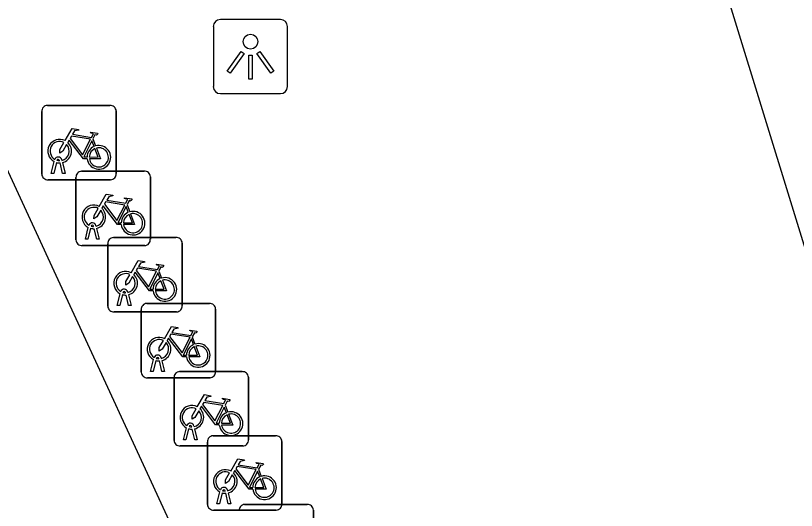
# Model space of a CAD drawing. Extents: x 162172 to 163187, y 382874 to 383684.
# Drawn here: x 162974.75 to 162985.24, y 383538.34 to 383545 of the extents above; entities that cross this region are included whole.
import ezdxf

# ---------------------------------------------------------------- set-up
doc = ezdxf.new("R2010")
doc.units = 0
for name, color, linetype in [('IMGEO_Fietsenrek', 7, 'Continuous'), ('IMGEO_Lichtpunt', 7, 'Continuous'), ('IMGEO_Pand', 7, 'Continuous'), ('IMGEO_Voetgangersgebied_open', 7, 'Continuous')]:
    doc.layers.add(name, color=color, linetype=linetype)

msp = doc.modelspace()

# ---------------------------------------------------------------- linework, layer by layer
at = {"layer": 'IMGEO_Fietsenrek'}
for p, q in [((162975.177, 383543.789), (162976.018, 383543.789)), ((162976.018, 383543.789), (162975.177, 383543.789)), ((162975.102, 383542.864), (162975.102, 383543.705)), ((162975.102, 383543.705), (162975.102, 383542.864)), ((162976.102, 383543.714), (162976.102, 383542.873)), ((162976.102, 383542.873), (162976.102, 383543.714)), ((162975.789, 383543.338), (162975.825, 383543.243)), ((162975.229, 383542.873), (162975.268, 383543.033)), ((162975.34, 383543.045), (162975.339, 383543.049)), ((162975.371, 383543.056), (162975.372, 383543.049)), ((162975.298, 383543.021), (162975.263, 383542.873)), ((162975.381, 383542.873), (162975.347, 383543.015)), ((162975.379, 383543.019), (162975.414, 383542.873)), ((162975.263, 383542.873), (162975.229, 383542.873)), ((162975.414, 383542.873), (162975.381, 383542.873)), ((162975.561, 383541.979), (162975.561, 383542.82)), ((162975.561, 383542.82), (162975.561, 383541.979)), ((162975.636, 383542.904), (162976.477, 383542.904)), ((162976.477, 383542.904), (162975.636, 383542.904)), ((162976.561, 383542.829), (162976.561, 383541.988)), ((162976.561, 383541.988), (162976.561, 383542.829)), ((162976.027, 383542.789), (162975.186, 383542.789)), ((162975.186, 383542.789), (162976.027, 383542.789)), ((162976.248, 383542.453), (162976.284, 383542.358)), ((162975.688, 383541.988), (162975.727, 383542.148)), ((162975.757, 383542.136), (162975.722, 383541.988)), ((162975.799, 383542.16), (162975.798, 383542.164)), ((162975.84, 383541.988), (162975.806, 383542.13)), ((162975.83, 383542.171), (162975.831, 383542.164)), ((162975.838, 383542.134), (162975.873, 383541.988)), ((162975.722, 383541.988), (162975.688, 383541.988)), ((162975.873, 383541.988), (162975.84, 383541.988)), ((162976.064, 383542.012), (162976.905, 383542.012)), ((162976.905, 383542.012), (162976.064, 383542.012)), ((162976.486, 383541.904), (162975.645, 383541.904)), ((162975.645, 383541.904), (162976.486, 383541.904)), ((162975.989, 383541.087), (162975.989, 383541.928)), ((162975.989, 383541.928), (162975.989, 383541.087)), ((162976.989, 383541.937), (162976.989, 383541.096)), ((162976.989, 383541.096), (162976.989, 383541.937)), ((162976.676, 383541.561), (162976.712, 383541.466)), ((162976.116, 383541.096), (162976.155, 383541.256)), ((162976.185, 383541.244), (162976.15, 383541.096)), ((162976.227, 383541.268), (162976.226, 383541.272)), ((162976.268, 383541.096), (162976.234, 383541.238)), ((162976.258, 383541.279), (162976.259, 383541.272)), ((162976.266, 383541.242), (162976.301, 383541.096)), ((162976.15, 383541.096), (162976.116, 383541.096)), ((162976.301, 383541.096), (162976.268, 383541.096)), ((162976.438, 383540.2), (162976.438, 383541.041)), ((162976.438, 383541.041), (162976.438, 383540.2)), ((162976.513, 383541.125), (162977.354, 383541.125)), ((162977.354, 383541.125), (162976.513, 383541.125)), ((162977.438, 383541.05), (162977.438, 383540.209)), ((162977.438, 383540.209), (162977.438, 383541.05)), ((162976.914, 383541.012), (162976.073, 383541.012)), ((162976.073, 383541.012), (162976.914, 383541.012)), ((162977.125, 383540.674), (162977.161, 383540.579)), ((162976.565, 383540.209), (162976.604, 383540.369)), ((162976.634, 383540.357), (162976.599, 383540.209)), ((162976.676, 383540.381), (162976.675, 383540.385)), ((162976.717, 383540.209), (162976.683, 383540.351)), ((162976.707, 383540.392), (162976.708, 383540.385)), ((162976.715, 383540.355), (162976.75, 383540.209)), ((162976.599, 383540.209), (162976.565, 383540.209)), ((162976.75, 383540.209), (162976.717, 383540.209)), ((162976.954, 383540.208), (162977.795, 383540.208)), ((162977.795, 383540.208), (162976.954, 383540.208)), ((162977.363, 383540.125), (162976.522, 383540.125)), ((162976.522, 383540.125), (162977.363, 383540.125)), ((162976.879, 383539.283), (162976.879, 383540.124)), ((162976.879, 383540.124), (162976.879, 383539.283)), ((162977.879, 383540.133), (162977.879, 383539.292)), ((162977.879, 383539.292), (162977.879, 383540.133)), ((162977.566, 383539.757), (162977.602, 383539.662)), ((162977.117, 383539.464), (162977.116, 383539.468)), ((162977.148, 383539.475), (162977.149, 383539.468)), ((162977.006, 383539.292), (162977.045, 383539.452)), ((162977.075, 383539.44), (162977.04, 383539.292)), ((162977.158, 383539.292), (162977.124, 383539.434)), ((162977.156, 383539.438), (162977.191, 383539.292)), ((162977.04, 383539.292), (162977.006, 383539.292)), ((162977.191, 383539.292), (162977.158, 383539.292)), ((162977.329, 383538.42), (162977.329, 383539.261)), ((162977.329, 383539.261), (162977.329, 383538.42)), ((162977.404, 383539.345), (162978.245, 383539.345)), ((162978.245, 383539.345), (162977.404, 383539.345)), ((162978.329, 383539.27), (162978.329, 383538.429)), ((162978.329, 383538.429), (162978.329, 383539.27)), ((162977.804, 383539.208), (162976.963, 383539.208)), ((162976.963, 383539.208), (162977.804, 383539.208)), ((162978.016, 383538.894), (162978.052, 383538.799)), ((162977.456, 383538.429), (162977.495, 383538.589)), ((162977.525, 383538.577), (162977.49, 383538.429)), ((162977.567, 383538.601), (162977.566, 383538.605)), ((162977.608, 383538.429), (162977.574, 383538.571)), ((162977.598, 383538.612), (162977.599, 383538.605)), ((162977.606, 383538.575), (162977.641, 383538.429)), ((162977.49, 383538.429), (162977.456, 383538.429)), ((162977.641, 383538.429), (162977.608, 383538.429)), ((162977.828, 383538.421), (162978.669, 383538.421)), ((162978.669, 383538.421), (162977.828, 383538.421)), ((162978.254, 383538.345), (162977.413, 383538.345)), ((162977.413, 383538.345), (162978.254, 383538.345)), ((162978.753, 383538.346), (162978.753, 383537.505)), ((162978.753, 383537.505), (162978.753, 383538.346))]:
    msp.add_line(p, q, dxfattribs=at)
for points in [[(162975.415, 383543.315), (162975.51, 383543.479), (162975.596, 383543.465), (162975.598, 383543.456), (162975.542, 383543.445), (162975.515, 383543.4), (162975.771, 383543.359)], [(162975.758, 383543.334), (162975.501, 383543.375), (162975.484, 383543.346), (162975.651, 383543.126), (162975.758, 383543.334)], [(162975.771, 383543.359), (162975.796, 383543.408), (162975.79, 383543.412), (162975.767, 383543.416), (162975.755, 383543.423), (162975.754, 383543.426), (162975.756, 383543.431), (162975.851, 383543.416), (162975.853, 383543.406), (162975.843, 383543.393), (162975.831, 383543.387), (162975.817, 383543.393), (162975.789, 383543.338)], [(162975.436, 383543.263), (162975.384, 383543.173), (162975.344, 383543.148), (162975.345, 383543.195), (162975.4, 383543.289)], [(162975.711, 383543.071), (162975.661, 383543.071), (162975.47, 383543.322), (162975.451, 383543.29)], [(162975.806, 383543.236), (162975.776, 383543.313), (162975.667, 383543.095), (162975.71, 383543.095)], [(162975.74, 383543.095), (162975.86, 383543.094), (162975.816, 383543.208)], [(162975.836, 383543.215), (162975.891, 383543.07), (162975.741, 383543.07)], [(162975.874, 383542.43), (162975.969, 383542.594), (162976.055, 383542.58), (162976.057, 383542.571), (162976.001, 383542.56), (162975.974, 383542.515), (162976.23, 383542.474)], [(162976.23, 383542.474), (162976.255, 383542.523), (162976.249, 383542.527), (162976.226, 383542.531), (162976.214, 383542.538), (162976.213, 383542.541), (162976.215, 383542.546), (162976.31, 383542.531), (162976.312, 383542.521), (162976.302, 383542.508), (162976.29, 383542.502), (162976.276, 383542.508), (162976.248, 383542.453)], [(162975.895, 383542.378), (162975.843, 383542.288), (162975.803, 383542.263), (162975.804, 383542.31), (162975.859, 383542.404)], [(162976.17, 383542.186), (162976.12, 383542.186), (162975.929, 383542.437), (162975.91, 383542.405)], [(162976.217, 383542.449), (162975.96, 383542.49), (162975.943, 383542.461), (162976.11, 383542.241), (162976.217, 383542.449)], [(162976.265, 383542.351), (162976.235, 383542.428), (162976.126, 383542.21), (162976.169, 383542.21)], [(162976.199, 383542.21), (162976.319, 383542.209), (162976.275, 383542.323)], [(162976.295, 383542.33), (162976.35, 383542.185), (162976.2, 383542.185)], [(162976.302, 383541.538), (162976.397, 383541.702), (162976.483, 383541.688), (162976.485, 383541.679), (162976.429, 383541.668), (162976.402, 383541.623), (162976.658, 383541.582)], [(162976.645, 383541.557), (162976.388, 383541.598), (162976.371, 383541.569), (162976.538, 383541.349), (162976.645, 383541.557)], [(162976.658, 383541.582), (162976.683, 383541.631), (162976.677, 383541.635), (162976.654, 383541.639), (162976.642, 383541.646), (162976.641, 383541.649), (162976.643, 383541.654), (162976.738, 383541.639), (162976.74, 383541.629), (162976.73, 383541.616), (162976.718, 383541.61), (162976.704, 383541.616), (162976.676, 383541.561)], [(162976.323, 383541.486), (162976.271, 383541.396), (162976.231, 383541.371), (162976.232, 383541.418), (162976.287, 383541.512)], [(162976.598, 383541.294), (162976.548, 383541.294), (162976.357, 383541.545), (162976.338, 383541.513)], [(162976.693, 383541.459), (162976.663, 383541.536), (162976.554, 383541.318), (162976.597, 383541.318)], [(162976.627, 383541.318), (162976.747, 383541.317), (162976.703, 383541.431)], [(162976.723, 383541.438), (162976.778, 383541.293), (162976.628, 383541.293)], [(162976.751, 383540.651), (162976.846, 383540.815), (162976.932, 383540.801), (162976.934, 383540.792), (162976.878, 383540.781), (162976.851, 383540.736), (162977.107, 383540.695)], [(162977.107, 383540.695), (162977.132, 383540.744), (162977.126, 383540.748), (162977.103, 383540.752), (162977.091, 383540.759), (162977.09, 383540.762), (162977.092, 383540.767), (162977.187, 383540.752), (162977.189, 383540.742), (162977.179, 383540.729), (162977.167, 383540.723), (162977.153, 383540.729), (162977.125, 383540.674)], [(162976.772, 383540.599), (162976.72, 383540.509), (162976.68, 383540.484), (162976.681, 383540.531), (162976.736, 383540.625)], [(162977.047, 383540.407), (162976.997, 383540.407), (162976.806, 383540.658), (162976.787, 383540.626)], [(162977.094, 383540.67), (162976.837, 383540.711), (162976.82, 383540.682), (162976.987, 383540.462), (162977.094, 383540.67)], [(162977.142, 383540.572), (162977.112, 383540.649), (162977.003, 383540.431), (162977.046, 383540.431)], [(162977.076, 383540.431), (162977.196, 383540.43), (162977.152, 383540.544)], [(162977.172, 383540.551), (162977.227, 383540.406), (162977.077, 383540.406)], [(162977.192, 383539.734), (162977.287, 383539.898), (162977.373, 383539.884), (162977.375, 383539.875), (162977.319, 383539.864), (162977.292, 383539.819), (162977.548, 383539.778)], [(162977.535, 383539.753), (162977.278, 383539.794), (162977.261, 383539.765), (162977.428, 383539.545), (162977.535, 383539.753)], [(162977.548, 383539.778), (162977.573, 383539.827), (162977.567, 383539.831), (162977.544, 383539.835), (162977.532, 383539.842), (162977.531, 383539.845), (162977.533, 383539.85), (162977.628, 383539.835), (162977.63, 383539.825), (162977.62, 383539.812), (162977.608, 383539.806), (162977.594, 383539.812), (162977.566, 383539.757)], [(162977.213, 383539.682), (162977.161, 383539.592), (162977.121, 383539.567), (162977.122, 383539.614), (162977.177, 383539.708)], [(162977.488, 383539.49), (162977.438, 383539.49), (162977.247, 383539.741), (162977.228, 383539.709)], [(162977.583, 383539.655), (162977.553, 383539.732), (162977.444, 383539.514), (162977.487, 383539.514)], [(162977.517, 383539.514), (162977.637, 383539.513), (162977.593, 383539.627)], [(162977.613, 383539.634), (162977.668, 383539.489), (162977.518, 383539.489)], [(162977.642, 383538.871), (162977.737, 383539.035), (162977.823, 383539.021), (162977.825, 383539.012), (162977.769, 383539.001), (162977.742, 383538.956), (162977.998, 383538.915)], [(162977.985, 383538.89), (162977.728, 383538.931), (162977.711, 383538.902), (162977.878, 383538.682), (162977.985, 383538.89)], [(162977.998, 383538.915), (162978.023, 383538.964), (162978.017, 383538.968), (162977.994, 383538.972), (162977.982, 383538.979), (162977.981, 383538.982), (162977.983, 383538.987), (162978.078, 383538.972), (162978.08, 383538.962), (162978.07, 383538.949), (162978.058, 383538.943), (162978.044, 383538.949), (162978.016, 383538.894)], [(162977.663, 383538.819), (162977.611, 383538.729), (162977.571, 383538.704), (162977.572, 383538.751), (162977.627, 383538.845)], [(162977.938, 383538.627), (162977.888, 383538.627), (162977.697, 383538.878), (162977.678, 383538.846)], [(162978.033, 383538.792), (162978.003, 383538.869), (162977.894, 383538.651), (162977.937, 383538.651)], [(162977.967, 383538.651), (162978.087, 383538.65), (162978.043, 383538.764)], [(162978.063, 383538.771), (162978.118, 383538.626), (162977.968, 383538.626)]]:
    msp.add_lwpolyline(points, dxfattribs=at)
for centre, radius, start, end in [((162975.18, 383543.711), 0.0779, 92.4484, 184.2845), ((162975.18, 383543.711), 0.0779, 92.4484, 184.2845), ((162976.024, 383543.711), 0.0779, 2.4484, 94.2845), ((162976.024, 383543.711), 0.0779, 2.4484, 94.2845), ((162975.342, 383543.174), 0.159, 62.6766, 242.1369), ((162975.342, 383543.174), 0.129, 63.3192, 238.903), ((162975.342, 383543.174), 0.129, 283.6043, 43.4302), ((162975.342, 383543.174), 0.159, 283.5766, 46.6042), ((162975.869, 383543.09), 0.159, 113.3408, 178.3217), ((162975.869, 383543.09), 0.159, 187.0065, 105.7708), ((162975.869, 383543.09), 0.129, 113.923, 177.9556), ((162975.869, 383543.09), 0.129, 188.6715, 104.5883), ((162975.322, 383543.045), 0.0499, 12.8025, 158.6934), ((162975.322, 383543.045), 0.0174, 12.8025, 163.4502), ((162975.342, 383543.174), 0.129, 253.415, 269.0204), ((162975.342, 383543.174), 0.159, 253.9967, 271.7867), ((162975.18, 383542.867), 0.0779, 182.4484, 274.2845), ((162975.18, 383542.867), 0.0779, 182.4484, 274.2845), ((162975.639, 383542.826), 0.0779, 92.4484, 184.2845), ((162975.639, 383542.826), 0.0779, 92.4484, 184.2845), ((162976.024, 383542.867), 0.0779, 272.4484, 4.2845), ((162976.024, 383542.867), 0.0779, 272.4484, 4.2845), ((162976.483, 383542.826), 0.0779, 2.4484, 94.2845), ((162976.483, 383542.826), 0.0779, 2.4484, 94.2845), ((162975.801, 383542.289), 0.159, 62.6766, 242.1369), ((162975.801, 383542.289), 0.129, 63.3192, 238.903), ((162975.801, 383542.289), 0.159, 283.5766, 46.6042), ((162975.801, 383542.289), 0.129, 283.6043, 43.4302), ((162976.328, 383542.205), 0.159, 113.3408, 178.3217), ((162976.328, 383542.205), 0.159, 187.0065, 105.7708), ((162976.328, 383542.205), 0.129, 113.923, 177.9556), ((162976.328, 383542.205), 0.129, 188.6715, 104.5883), ((162975.781, 383542.16), 0.0499, 12.8025, 158.6934), ((162975.801, 383542.289), 0.159, 253.9967, 271.7867), ((162975.781, 383542.16), 0.0174, 12.8025, 163.4502), ((162975.801, 383542.289), 0.129, 253.415, 269.0204), ((162975.639, 383541.982), 0.0779, 182.4484, 274.2845), ((162975.639, 383541.982), 0.0779, 182.4484, 274.2845), ((162976.067, 383541.934), 0.0779, 92.4484, 184.2845), ((162976.067, 383541.934), 0.0779, 92.4484, 184.2845), ((162976.483, 383541.982), 0.0779, 272.4484, 4.2845), ((162976.483, 383541.982), 0.0779, 272.4484, 4.2845), ((162976.911, 383541.934), 0.0779, 2.4484, 94.2845), ((162976.911, 383541.934), 0.0779, 2.4484, 94.2845), ((162976.229, 383541.397), 0.159, 62.6766, 242.1369), ((162976.229, 383541.397), 0.129, 63.3192, 238.903), ((162976.229, 383541.397), 0.129, 283.6043, 43.4302), ((162976.229, 383541.397), 0.159, 283.5766, 46.6042), ((162976.756, 383541.313), 0.159, 113.3408, 178.3217), ((162976.756, 383541.313), 0.159, 187.0065, 105.7708), ((162976.756, 383541.313), 0.129, 113.923, 177.9556), ((162976.756, 383541.313), 0.129, 188.6715, 104.5883), ((162976.209, 383541.268), 0.0499, 12.8025, 158.6934), ((162976.229, 383541.397), 0.159, 253.9967, 271.7867), ((162976.209, 383541.268), 0.0174, 12.8025, 163.4502), ((162976.229, 383541.397), 0.129, 253.415, 269.0204), ((162976.067, 383541.09), 0.0779, 182.4484, 274.2845), ((162976.067, 383541.09), 0.0779, 182.4484, 274.2845), ((162976.516, 383541.047), 0.0779, 92.4484, 184.2845), ((162976.516, 383541.047), 0.0779, 92.4484, 184.2845), ((162976.911, 383541.09), 0.0779, 272.4484, 4.2845), ((162976.911, 383541.09), 0.0779, 272.4484, 4.2845), ((162977.36, 383541.047), 0.0779, 2.4484, 94.2845), ((162977.36, 383541.047), 0.0779, 2.4484, 94.2845), ((162976.678, 383540.51), 0.159, 62.6766, 242.1369), ((162976.678, 383540.51), 0.129, 63.3192, 238.903), ((162976.678, 383540.51), 0.159, 283.5766, 46.6042), ((162976.678, 383540.51), 0.129, 283.6043, 43.4302), ((162977.205, 383540.426), 0.159, 113.3408, 178.3217), ((162977.205, 383540.426), 0.159, 187.0065, 105.7708), ((162977.205, 383540.426), 0.129, 113.923, 177.9556), ((162977.205, 383540.426), 0.129, 188.6715, 104.5883), ((162976.658, 383540.381), 0.0499, 12.8025, 158.6934), ((162976.658, 383540.381), 0.0174, 12.8025, 163.4502), ((162976.678, 383540.51), 0.159, 253.9967, 271.7867), ((162976.678, 383540.51), 0.129, 253.415, 269.0204), ((162976.516, 383540.203), 0.0779, 182.4484, 274.2845), ((162976.516, 383540.203), 0.0779, 182.4484, 274.2845), ((162976.957, 383540.13), 0.0779, 92.4484, 184.2845), ((162976.957, 383540.13), 0.0779, 92.4484, 184.2845), ((162977.36, 383540.203), 0.0779, 272.4484, 4.2845), ((162977.36, 383540.203), 0.0779, 272.4484, 4.2845), ((162977.801, 383540.13), 0.0779, 2.4484, 94.2845), ((162977.801, 383540.13), 0.0779, 2.4484, 94.2845), ((162977.119, 383539.593), 0.159, 62.6766, 242.1369), ((162977.119, 383539.593), 0.129, 63.3192, 238.903), ((162977.119, 383539.593), 0.129, 283.6043, 43.4302), ((162977.119, 383539.593), 0.159, 283.5766, 46.6042), ((162977.646, 383539.509), 0.159, 187.0065, 105.7708), ((162977.646, 383539.509), 0.159, 113.3408, 178.3217), ((162977.646, 383539.509), 0.129, 113.923, 177.9556), ((162977.646, 383539.509), 0.129, 188.6715, 104.5883), ((162977.099, 383539.464), 0.0499, 12.8025, 158.6934), ((162977.099, 383539.464), 0.0174, 12.8025, 163.4502), ((162977.119, 383539.593), 0.129, 253.415, 269.0204), ((162977.119, 383539.593), 0.159, 253.9967, 271.7867), ((162976.957, 383539.286), 0.0779, 182.4484, 274.2845), ((162976.957, 383539.286), 0.0779, 182.4484, 274.2845), ((162977.407, 383539.267), 0.0779, 92.4484, 184.2845), ((162977.407, 383539.267), 0.0779, 92.4484, 184.2845), ((162977.801, 383539.286), 0.0779, 272.4484, 4.2845), ((162977.801, 383539.286), 0.0779, 272.4484, 4.2845), ((162978.251, 383539.267), 0.0779, 2.4484, 94.2845), ((162978.251, 383539.267), 0.0779, 2.4484, 94.2845), ((162977.569, 383538.73), 0.159, 62.6766, 242.1369), ((162977.569, 383538.73), 0.129, 63.3192, 238.903), ((162977.569, 383538.73), 0.159, 283.5766, 46.6042), ((162977.569, 383538.73), 0.129, 283.6043, 43.4302), ((162978.096, 383538.646), 0.159, 113.3408, 178.3217), ((162978.096, 383538.646), 0.159, 187.0065, 105.7708), ((162978.096, 383538.646), 0.129, 113.923, 177.9556), ((162978.096, 383538.646), 0.129, 188.6715, 104.5883), ((162977.549, 383538.601), 0.0499, 12.8025, 158.6934), ((162977.549, 383538.601), 0.0174, 12.8025, 163.4502), ((162977.569, 383538.73), 0.159, 253.9967, 271.7867), ((162977.569, 383538.73), 0.129, 253.415, 269.0204), ((162977.407, 383538.423), 0.0779, 182.4484, 274.2845), ((162977.407, 383538.423), 0.0779, 182.4484, 274.2845), ((162977.831, 383538.343), 0.0779, 92.4484, 184.2845), ((162977.831, 383538.343), 0.0779, 92.4484, 184.2845), ((162978.251, 383538.423), 0.0779, 272.4484, 4.2845), ((162978.251, 383538.423), 0.0779, 272.4484, 4.2845), ((162978.675, 383538.343), 0.0779, 2.4484, 94.2845), ((162978.675, 383538.343), 0.0779, 2.4484, 94.2845)]:
    msp.add_arc(centre, radius, start, end, dxfattribs=at)
at = {"layer": 'IMGEO_Lichtpunt'}
for p, q in [((162978.31, 383544.944), (162977.502, 383544.944)), ((162978.31, 383544.944), (162977.502, 383544.944)), ((162977.408, 383544.849), (162977.408, 383544.042)), ((162977.408, 383544.849), (162977.408, 383544.042)), ((162978.404, 383544.042), (162978.404, 383544.849)), ((162978.404, 383544.042), (162978.404, 383544.849)), ((162977.502, 383543.948), (162978.31, 383543.948)), ((162977.502, 383543.948), (162978.31, 383543.948))]:
    msp.add_line(p, q, dxfattribs=at)
for points in [[(162977.782, 383544.513), (162977.821, 383544.485), (162977.633, 383544.223), (162977.595, 383544.25), (162977.782, 383544.513)], [(162977.994, 383544.485), (162978.032, 383544.512), (162978.219, 383544.25), (162978.18, 383544.222), (162977.994, 383544.485)], [(162977.884, 383544.465), (162977.931, 383544.465), (162977.931, 383544.143), (162977.884, 383544.143), (162977.884, 383544.465)]]:
    msp.add_lwpolyline(points, dxfattribs=at)
msp.add_circle((162977.907, 383544.647), 0.0994, dxfattribs=at)
for centre, start, end in [((162977.502, 383544.849), 90, 180), ((162977.502, 383544.849), 90, 180), ((162978.31, 383544.849), 0, 90), ((162978.31, 383544.849), 0, 90), ((162977.502, 383544.042), 180, 270), ((162977.502, 383544.042), 180, 270), ((162978.31, 383544.042), 270, 0), ((162978.31, 383544.042), 270, 360)]:
    msp.add_arc(centre, 0.0946, start, end, dxfattribs=at)
at = {"layer": 'IMGEO_Pand'}
msp.add_lwpolyline([(163022.175, 383573.116), (163024.131, 383574.075), (163022.133, 383578.161), (163017.086, 383588.211), (163011.147, 383587.029), (163002.972, 383585.047), (162995.394, 383582.782), (162987.974, 383580.173), (162983.327, 383578.315), (162982.3, 383571.472), (162981.912, 383562.564), (162982.54, 383554.158), (162984.043, 383546.157), (162986.308, 383538.784), (162988.543, 383533.28), (162989.758, 383532.929), (162990.046, 383532.845), (162989.972, 383532.445)], dxfattribs=at)
at = {"layer": 'IMGEO_Voetgangersgebied_open'}
msp.add_lwpolyline([(162973.901, 383544.51), (162982.752, 383525.317), (162985.942, 383526.855)], dxfattribs=at)

doc.saveas('drawing.dxf')
